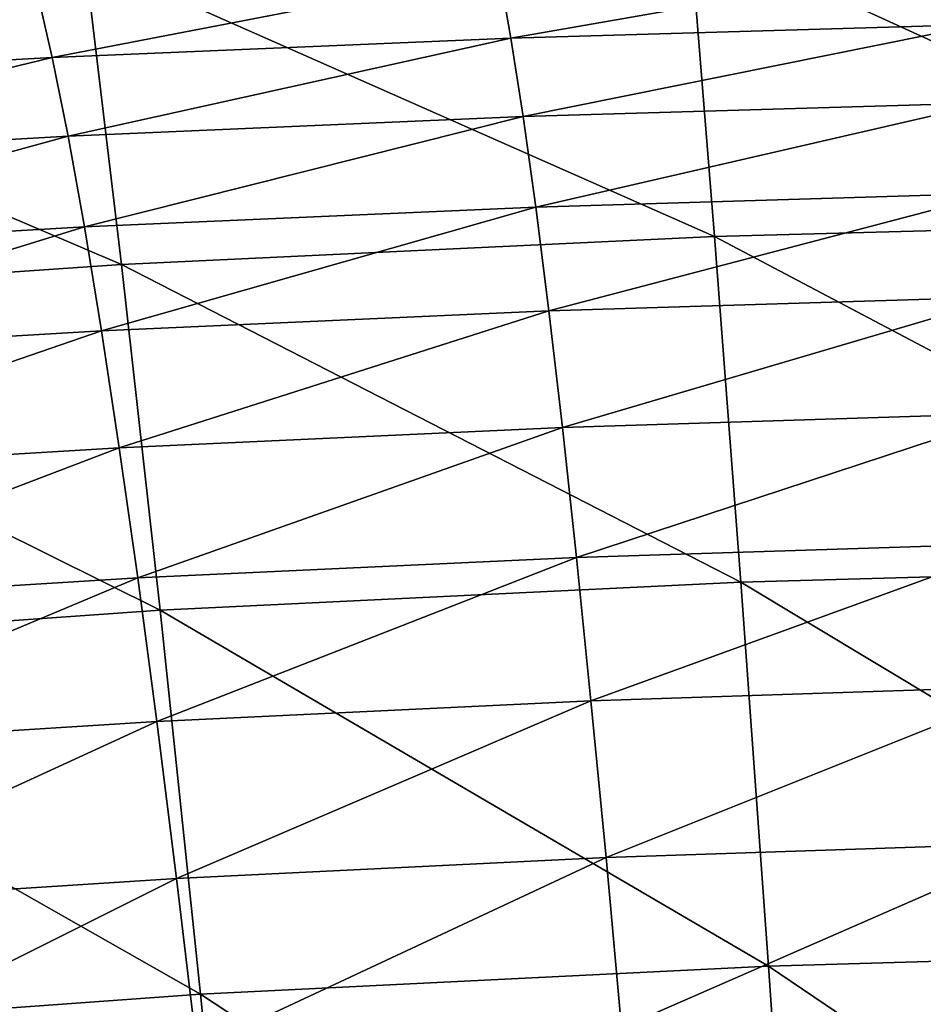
# Model space of a CAD drawing. Header units: millimetres. Extents: x -300 to 300, y -500 to 500.
# Tile 849 of 988: x -37 to -20, y 461 to 480. Entities that reach past the tile are written whole.
import ezdxf

# ---------------------------------------------------------------- set-up
doc = ezdxf.new("R2010")
doc.units = ezdxf.units.MM
doc.header["$LTSCALE"] = 81.481481
doc.layers.add('20', color=7, linetype='CONTINUOUS')
doc.layers.add('22', color=7, linetype='CONTINUOUS')

msp = doc.modelspace()

# ---------------------------------------------------------------- linework, layer by layer
at = {"layer": '20', "color": 7, "linetype": 'CONTINUOUS'}
for points in [[(-24.015, 481.293, 36.298), (-11.928, 475.768, 40.402), (-12.169, 481.604, 36.314), (-24.015, 481.293, 36.298)], [(-35.541, 480.766, 36.27), (-23.541, 475.453, 40.384), (-24.015, 481.293, 36.298), (-35.541, 480.766, 36.27)], [(-23.541, 475.453, 40.384), (-11.928, 475.768, 40.402), (-24.015, 481.293, 36.298), (-23.541, 475.453, 40.384)], [(-46.75, 480.017, 36.233), (-34.845, 474.921, 40.354), (-35.541, 480.766, 36.27), (-46.75, 480.017, 36.233)], [(-34.845, 474.921, 40.354), (-23.541, 475.453, 40.384), (-35.541, 480.766, 36.27), (-34.845, 474.921, 40.354)], [(-45.842, 474.166, 40.314), (-34.845, 474.921, 40.354), (-46.75, 480.017, 36.233), (-45.842, 474.166, 40.314)], [(-23.541, 475.453, 40.384), (-11.673, 469.183, 44.211), (-11.928, 475.768, 40.402), (-23.541, 475.453, 40.384)], [(-34.845, 474.921, 40.354), (-23.041, 468.866, 44.191), (-23.541, 475.453, 40.384), (-34.845, 474.921, 40.354)], [(-23.041, 468.866, 44.191), (-11.673, 469.183, 44.211), (-23.541, 475.453, 40.384), (-23.041, 468.866, 44.191)], [(-45.842, 474.166, 40.314), (-34.109, 468.33, 44.16), (-34.845, 474.921, 40.354), (-45.842, 474.166, 40.314)], [(-34.109, 468.33, 44.16), (-23.041, 468.866, 44.191), (-34.845, 474.921, 40.354), (-34.109, 468.33, 44.16)], [(-44.88, 467.57, 44.117), (-34.109, 468.33, 44.16), (-45.842, 474.166, 40.314), (-44.88, 467.57, 44.117)], [(-23.041, 468.866, 44.191), (-11.405, 461.867, 47.75), (-11.673, 469.183, 44.211), (-23.041, 468.866, 44.191)], [(-34.109, 468.33, 44.16), (-22.515, 461.548, 47.73), (-23.041, 468.866, 44.191), (-34.109, 468.33, 44.16)], [(-22.515, 461.548, 47.73), (-11.405, 461.867, 47.75), (-23.041, 468.866, 44.191), (-22.515, 461.548, 47.73)], [(-44.88, 467.57, 44.117), (-33.335, 461.011, 47.697), (-34.109, 468.33, 44.16), (-44.88, 467.57, 44.117)], [(-33.335, 461.011, 47.697), (-22.515, 461.548, 47.73), (-34.109, 468.33, 44.16), (-33.335, 461.011, 47.697)], [(-43.866, 460.249, 47.652), (-33.335, 461.011, 47.697), (-44.88, 467.57, 44.117), (-43.866, 460.249, 47.652)], [(-22.515, 461.548, 47.73), (-11.125, 453.84, 51.03), (-11.405, 461.867, 47.75), (-22.515, 461.548, 47.73)], [(-33.335, 461.011, 47.697), (-21.965, 453.521, 51.009), (-22.515, 461.548, 47.73), (-33.335, 461.011, 47.697)], [(-21.965, 453.521, 51.009), (-11.125, 453.84, 51.03), (-22.515, 461.548, 47.73), (-21.965, 453.521, 51.009)], [(-43.866, 460.249, 47.652), (-32.523, 452.984, 50.975), (-33.335, 461.011, 47.697), (-43.866, 460.249, 47.652)], [(-32.523, 452.984, 50.975), (-21.965, 453.521, 51.009), (-33.335, 461.011, 47.697), (-32.523, 452.984, 50.975)]]:
    msp.add_3dface(points, dxfattribs=at)
at = {"layer": '22', "color": 7, "linetype": 'CONTINUOUS'}
for points in [[(-27.646, 480.515, 15.585), (-18.635, 480.771, 15.623), (-27.422, 479.237, 17.37), (-27.646, 480.515, 15.585)], [(-27.422, 479.237, 17.37), (-18.635, 480.771, 15.623), (-18.482, 479.495, 17.406), (-27.422, 479.237, 17.37)], [(-36.455, 480.153, 15.533), (-27.646, 480.515, 15.585), (-36.163, 478.87, 17.321), (-36.455, 480.153, 15.533)], [(-36.163, 478.87, 17.321), (-27.646, 480.515, 15.585), (-27.422, 479.237, 17.37), (-36.163, 478.87, 17.321)], [(-45.063, 479.68, 15.467), (-36.455, 480.153, 15.533), (-44.708, 478.392, 17.259), (-45.063, 479.68, 15.467)], [(-44.708, 478.392, 17.259), (-36.455, 480.153, 15.533), (-36.163, 478.87, 17.321), (-44.708, 478.392, 17.259)], [(-27.422, 479.237, 17.37), (-18.482, 479.495, 17.406), (-27.19, 477.741, 19.162), (-27.422, 479.237, 17.37)], [(-27.19, 477.741, 19.162), (-18.482, 479.495, 17.406), (-18.324, 478.003, 19.196), (-27.19, 477.741, 19.162)], [(-36.163, 478.87, 17.321), (-27.422, 479.237, 17.37), (-35.861, 477.37, 19.116), (-36.163, 478.87, 17.321)], [(-35.861, 477.37, 19.116), (-27.422, 479.237, 17.37), (-27.19, 477.741, 19.162), (-35.861, 477.37, 19.116)], [(-44.708, 478.392, 17.259), (-36.163, 478.87, 17.321), (-44.339, 476.887, 19.059), (-44.708, 478.392, 17.259)], [(-44.339, 476.887, 19.059), (-36.163, 478.87, 17.321), (-35.861, 477.37, 19.116), (-44.339, 476.887, 19.059)], [(-27.19, 477.741, 19.162), (-18.324, 478.003, 19.196), (-26.95, 476.013, 20.963), (-27.19, 477.741, 19.162)], [(-26.95, 476.013, 20.963), (-18.324, 478.003, 19.196), (-18.16, 476.278, 20.995), (-26.95, 476.013, 20.963)], [(-35.861, 477.37, 19.116), (-27.19, 477.741, 19.162), (-35.548, 475.637, 20.921), (-35.861, 477.37, 19.116)], [(-35.548, 475.637, 20.921), (-27.19, 477.741, 19.162), (-26.95, 476.013, 20.963), (-35.548, 475.637, 20.921)], [(-44.339, 476.887, 19.059), (-35.861, 477.37, 19.116), (-43.955, 475.148, 20.867), (-44.339, 476.887, 19.059)], [(-43.955, 475.148, 20.867), (-35.861, 477.37, 19.116), (-35.548, 475.637, 20.921), (-43.955, 475.148, 20.867)], [(-26.95, 476.013, 20.963), (-18.16, 476.278, 20.995), (-26.7, 474.039, 22.771), (-26.95, 476.013, 20.963)], [(-26.7, 474.039, 22.771), (-18.16, 476.278, 20.995), (-17.99, 474.307, 22.8), (-26.7, 474.039, 22.771)], [(-35.548, 475.637, 20.921), (-26.95, 476.013, 20.963), (-35.222, 473.658, 22.73), (-35.548, 475.637, 20.921)], [(-35.222, 473.658, 22.73), (-26.95, 476.013, 20.963), (-26.7, 474.039, 22.771), (-35.222, 473.658, 22.73)], [(-43.955, 475.148, 20.867), (-35.548, 475.637, 20.921), (-43.557, 473.164, 22.68), (-43.955, 475.148, 20.867)], [(-43.557, 473.164, 22.68), (-35.548, 475.637, 20.921), (-35.222, 473.658, 22.73), (-43.557, 473.164, 22.68)], [(-26.7, 474.039, 22.771), (-17.99, 474.307, 22.8), (-26.442, 471.814, 24.576), (-26.7, 474.039, 22.771)], [(-26.442, 471.814, 24.576), (-17.99, 474.307, 22.8), (-17.814, 472.086, 24.604), (-26.442, 471.814, 24.576)], [(-35.222, 473.658, 22.73), (-26.7, 474.039, 22.771), (-34.884, 471.429, 24.538), (-35.222, 473.658, 22.73)], [(-34.884, 471.429, 24.538), (-26.7, 474.039, 22.771), (-26.442, 471.814, 24.576), (-34.884, 471.429, 24.538)], [(-43.557, 473.164, 22.68), (-35.222, 473.658, 22.73), (-43.143, 470.929, 24.491), (-43.557, 473.164, 22.68)], [(-43.143, 470.929, 24.491), (-35.222, 473.658, 22.73), (-34.884, 471.429, 24.538), (-43.143, 470.929, 24.491)], [(-26.442, 471.814, 24.576), (-17.814, 472.086, 24.604), (-26.174, 469.336, 26.374), (-26.442, 471.814, 24.576)], [(-26.174, 469.336, 26.374), (-17.814, 472.086, 24.604), (-17.633, 469.611, 26.4), (-26.174, 469.336, 26.374)], [(-34.884, 471.429, 24.538), (-26.442, 471.814, 24.576), (-34.534, 468.947, 26.337), (-34.884, 471.429, 24.538)], [(-34.534, 468.947, 26.337), (-26.442, 471.814, 24.576), (-26.174, 469.336, 26.374), (-34.534, 468.947, 26.337)], [(-43.143, 470.929, 24.491), (-34.884, 471.429, 24.538), (-42.714, 468.442, 26.292), (-43.143, 470.929, 24.491)], [(-42.714, 468.442, 26.292), (-34.884, 471.429, 24.538), (-34.534, 468.947, 26.337), (-42.714, 468.442, 26.292)], [(-26.174, 469.336, 26.374), (-17.633, 469.611, 26.4), (-25.897, 466.604, 28.155), (-26.174, 469.336, 26.374)], [(-25.897, 466.604, 28.155), (-17.633, 469.611, 26.4), (-17.444, 466.882, 28.18), (-25.897, 466.604, 28.155)], [(-34.534, 468.947, 26.337), (-26.174, 469.336, 26.374), (-34.171, 466.211, 28.12), (-34.534, 468.947, 26.337)], [(-34.171, 466.211, 28.12), (-26.174, 469.336, 26.374), (-25.897, 466.604, 28.155), (-34.171, 466.211, 28.12)], [(-42.714, 468.442, 26.292), (-34.534, 468.947, 26.337), (-42.269, 465.7, 28.077), (-42.714, 468.442, 26.292)], [(-42.269, 465.7, 28.077), (-34.534, 468.947, 26.337), (-34.171, 466.211, 28.12), (-42.269, 465.7, 28.077)], [(-25.897, 466.604, 28.155), (-17.444, 466.882, 28.18), (-25.61, 463.615, 29.912), (-25.897, 466.604, 28.155)], [(-25.61, 463.615, 29.912), (-17.444, 466.882, 28.18), (-17.25, 463.895, 29.937), (-25.61, 463.615, 29.912)], [(-34.171, 466.211, 28.12), (-25.897, 466.604, 28.155), (-33.796, 463.218, 29.879), (-34.171, 466.211, 28.12)], [(-33.796, 463.218, 29.879), (-25.897, 466.604, 28.155), (-25.61, 463.615, 29.912), (-33.796, 463.218, 29.879)], [(-42.269, 465.7, 28.077), (-34.171, 466.211, 28.12), (-41.808, 462.703, 29.837), (-42.269, 465.7, 28.077)], [(-41.808, 462.703, 29.837), (-34.171, 466.211, 28.12), (-33.796, 463.218, 29.879), (-41.808, 462.703, 29.837)], [(-25.61, 463.615, 29.912), (-17.25, 463.895, 29.937), (-25.314, 460.367, 31.639), (-25.61, 463.615, 29.912)], [(-25.314, 460.367, 31.639), (-17.25, 463.895, 29.937), (-17.049, 460.65, 31.663), (-25.314, 460.367, 31.639)], [(-33.796, 463.218, 29.879), (-25.61, 463.615, 29.912), (-33.408, 459.968, 31.607), (-33.796, 463.218, 29.879)], [(-33.408, 459.968, 31.607), (-25.61, 463.615, 29.912), (-25.314, 460.367, 31.639), (-33.408, 459.968, 31.607)], [(-41.808, 462.703, 29.837), (-33.796, 463.218, 29.879), (-41.332, 459.449, 31.566), (-41.808, 462.703, 29.837)], [(-41.332, 459.449, 31.566), (-33.796, 463.218, 29.879), (-33.408, 459.968, 31.607), (-41.332, 459.449, 31.566)]]:
    msp.add_3dface(points, dxfattribs=at)

doc.saveas('drawing.dxf')
